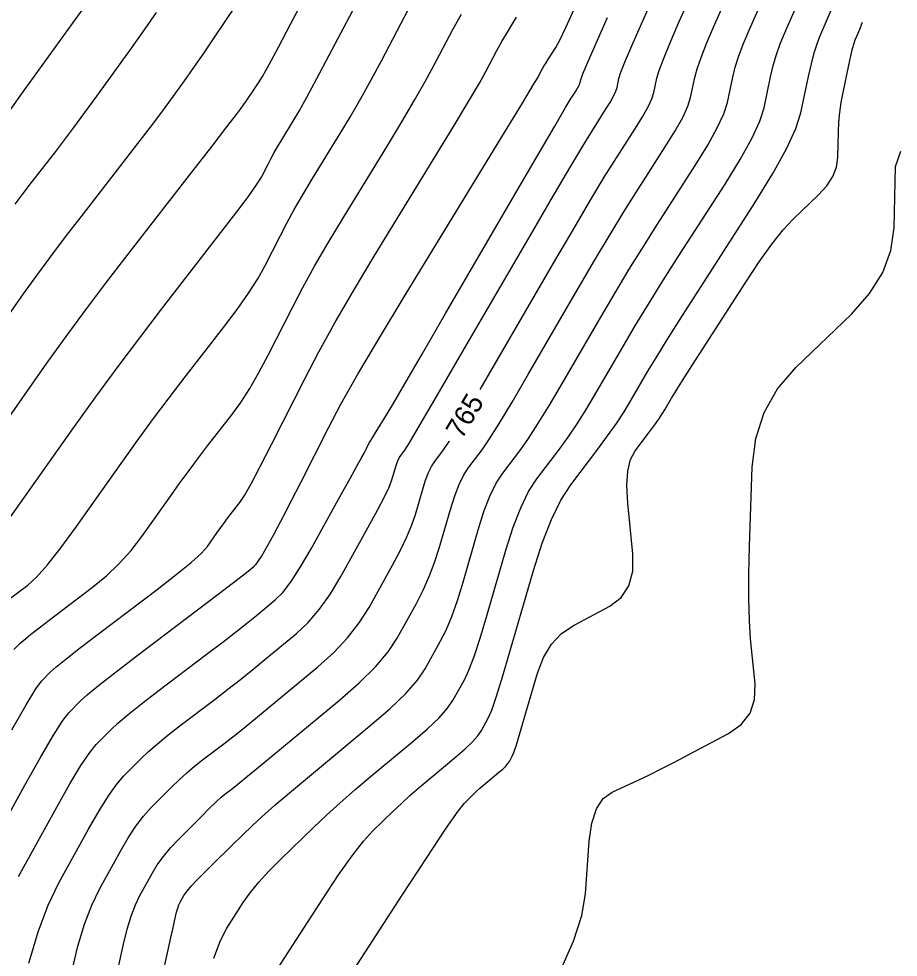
# Model space of a CAD drawing. Extents: x 2082232 to 2083549, y 592624 to 593832.
# Drawn here: x 2082872.77 to 2082903.51, y 593694.47 to 593727.25 of the extents above; entities that cross this region are included whole.
import ezdxf

# ---------------------------------------------------------------- set-up
doc = ezdxf.new("R2010")
doc.units = 0
doc.layers.add('DT_X_Contour_Major', color=7, linetype='Continuous')
doc.layers.add('DT_X_Contour_Minor', color=7, linetype='Continuous')

msp = doc.modelspace()

# ---------------------------------------------------------------- linework, layer by layer
at = {"layer": 'DT_X_Contour_Major'}
for points in [[(2082888.894, 593714.3), (2082889.396, 593715.16), (2082891.464, 593718.718), (2082892.178, 593719.94), (2082892.768, 593720.938), (2082893.234, 593721.711), (2082893.576, 593722.26), (2082894.325, 593723.424), (2082894.575, 593723.829), (2082894.766, 593724.173), (2082894.896, 593724.455), (2082894.966, 593724.675), (2082895.072, 593725.18), (2082895.148, 593725.441), (2082895.298, 593725.843), (2082895.522, 593726.386), (2082895.818, 593727.072), (2082896.707, 593729.089)], [(2082872.603, 593705.218), (2082872.812, 593705.429), (2082872.944, 593705.546), (2082873.184, 593705.74), (2082873.531, 593706.011), (2082873.986, 593706.358), (2082875.343, 593707.388), (2082875.833, 593707.788), (2082876.285, 593708.218), (2082876.699, 593708.678), (2082877.075, 593709.166), (2082878.028, 593710.508), (2082878.38, 593711), (2082878.721, 593711.466), (2082879.052, 593711.909), (2082879.373, 593712.327), (2082880.214, 593713.41), (2082880.53, 593713.845), (2082880.848, 593714.337), (2082881.167, 593714.887), (2082881.488, 593715.493), (2082882.345, 593717.188), (2082882.697, 593717.86), (2082883.11, 593718.604), (2082883.584, 593719.421), (2082884.12, 593720.311), (2082885.63, 593722.78), (2082886.157, 593723.651), (2082886.606, 593724.41), (2082886.977, 593725.057), (2082887.269, 593725.593), (2082887.945, 593726.874), (2082888.243, 593727.413)], [(2082872.644, 593720.774), (2082872.926, 593721.148), (2082873.221, 593721.532), (2082874.028, 593722.571), (2082874.347, 593722.987), (2082874.698, 593723.455), (2082875.082, 593723.976), (2082875.499, 593724.549), (2082876.653, 593726.147), (2082877.102, 593726.777), (2082877.584, 593727.469)], [(2082883.583, 593692.643), (2082886.175, 593696.636), (2082887.039, 593697.96), (2082887.689, 593698.937), (2082888.124, 593699.567), (2082888.344, 593699.85), (2082888.645, 593700.142), (2082888.762, 593700.253), (2082888.888, 593700.367), (2082889.021, 593700.484), (2082889.163, 593700.603), (2082889.552, 593700.926), (2082889.684, 593701.04), (2082889.789, 593701.141), (2082889.868, 593701.229), (2082889.919, 593701.304), (2082890.02, 593701.486), (2082890.074, 593701.62), (2082890.162, 593701.885), (2082890.284, 593702.281), (2082890.439, 593702.808), (2082890.896, 593704.389), (2082891.105, 593704.938), (2082891.387, 593705.402), (2082891.744, 593705.78), (2082892.176, 593706.071), (2082893.424, 593706.734), (2082893.826, 593707.035), (2082894.094, 593707.439), (2082894.23, 593707.948), (2082894.232, 593708.56), (2082894.059, 593710.33), (2082894.026, 593710.942), (2082894.057, 593711.45), (2082894.151, 593711.855), (2082894.308, 593712.156), (2082894.813, 593712.82), (2082894.989, 593713.056), (2082895.138, 593713.266), (2082895.262, 593713.449), (2082895.359, 593713.607), (2082895.583, 593713.992), (2082895.721, 593714.219), (2082895.966, 593714.609), (2082896.319, 593715.163), (2082896.78, 593715.881), (2082898.152, 593718.014), (2082898.643, 593718.754), (2082899.088, 593719.373), (2082899.487, 593719.872), (2082899.839, 593720.25), (2082900.717, 593721.098), (2082901.006, 593721.418), (2082901.215, 593721.742), (2082901.344, 593722.071), (2082901.392, 593722.404), (2082901.413, 593723.298), (2082901.429, 593723.635), (2082901.462, 593723.978), (2082901.512, 593724.327), (2082901.578, 593724.68), (2082901.778, 593725.63), (2082901.848, 593725.953), (2082901.909, 593726.209), (2082901.961, 593726.397), (2082902.005, 593726.518), (2082902.108, 593726.752), (2082902.161, 593726.882), (2082902.243, 593727.094), (2082902.256, 593727.129)], [(2082874.623, 593693.96), (2082874.84, 593694.848), (2082875.073, 593695.625), (2082875.323, 593696.289), (2082875.59, 593696.842), (2082876.323, 593698.166), (2082876.596, 593698.634), (2082876.867, 593699.044), (2082877.135, 593699.397), (2082877.401, 593699.692), (2082878.106, 593700.402), (2082878.372, 593700.662), (2082878.642, 593700.908), (2082878.915, 593701.14), (2082879.192, 593701.358), (2082879.936, 593701.922), (2082880.253, 593702.168), (2082880.647, 593702.483), (2082881.118, 593702.866), (2082881.665, 593703.317), (2082883.228, 593704.613), (2082883.779, 593705.107), (2082884.26, 593705.618), (2082884.671, 593706.145), (2082885.012, 593706.688), (2082885.827, 593708.159), (2082886.107, 593708.684), (2082886.334, 593709.154), (2082886.509, 593709.569), (2082886.632, 593709.93), (2082886.889, 593710.819), (2082886.988, 593711.13), (2082887.091, 593711.395), (2082887.199, 593711.614), (2082887.311, 593711.788), (2082887.616, 593712.189), (2082887.813, 593712.488), (2082887.819, 593712.497)]]:
    msp.add_lwpolyline(points, dxfattribs=at)
at = {"layer": 'DT_X_Contour_Minor'}
for points in [[(2082873.119, 593694.262), (2082873.447, 593695.352), (2082873.8, 593696.287), (2082874.176, 593697.066), (2082875.211, 593698.937), (2082875.579, 593699.579), (2082875.907, 593700.103), (2082876.194, 593700.509), (2082876.441, 593700.797), (2082877.047, 593701.408), (2082877.303, 593701.651), (2082877.616, 593701.924), (2082877.986, 593702.226), (2082878.414, 593702.558), (2082879.631, 593703.481), (2082880.082, 593703.827), (2082880.523, 593704.172), (2082880.953, 593704.517), (2082881.374, 593704.862), (2082882.481, 593705.78), (2082882.889, 593706.162), (2082883.283, 593706.621), (2082883.664, 593707.155), (2082884.03, 593707.765), (2082884.988, 593709.494), (2082885.309, 593710.081), (2082885.551, 593710.546), (2082885.714, 593710.888), (2082885.799, 593711.108), (2082885.921, 593711.531), (2082885.968, 593711.678), (2082886.017, 593711.804), (2082886.069, 593711.908), (2082886.122, 593711.991), (2082886.267, 593712.182), (2082886.429, 593712.441), (2082886.805, 593713.075), (2082887.397, 593714.085), (2082888.203, 593715.47), (2082890.64, 593719.663), (2082891.462, 593721.073), (2082892.098, 593722.158), (2082892.55, 593722.917), (2082892.817, 593723.351), (2082893.282, 593724.075), (2082893.438, 593724.327), (2082893.556, 593724.541), (2082893.637, 593724.716), (2082893.681, 593724.853), (2082893.747, 593725.167), (2082893.817, 593725.381), (2082893.98, 593725.789), (2082894.235, 593726.389), (2082894.581, 593727.183), (2082895.627, 593729.556)], [(2082872.012, 593712.755), (2082873.758, 593715.214), (2082874.431, 593716.15), (2082875.141, 593717.114), (2082875.889, 593718.107), (2082876.674, 593719.128), (2082878.818, 593721.888), (2082879.527, 593722.802), (2082880.048, 593723.474), (2082880.38, 593723.905), (2082880.523, 593724.093), (2082880.653, 593724.273), (2082880.706, 593724.349), (2082880.769, 593724.439), (2082880.841, 593724.545), (2082880.922, 593724.666), (2082881.151, 593725.01), (2082881.285, 593725.235), (2082881.517, 593725.653), (2082881.845, 593726.263), (2082882.271, 593727.065), (2082883.536, 593729.461)], [(2082871.739, 593715.944), (2082872.94, 593717.636), (2082873.404, 593718.281), (2082873.893, 593718.944), (2082874.407, 593719.627), (2082874.948, 593720.33), (2082876.423, 593722.23), (2082876.937, 593722.895), (2082877.373, 593723.465), (2082877.731, 593723.94), (2082878.011, 593724.321), (2082878.653, 593725.21), (2082878.917, 593725.581), (2082879.226, 593726.028), (2082879.581, 593726.551), (2082879.981, 593727.149), (2082881.11, 593728.845)], [(2082876.109, 593693.445), (2082876.436, 593694.924), (2082876.563, 593695.446), (2082876.7, 593695.902), (2082876.847, 593696.293), (2082877.004, 593696.617), (2082877.435, 593697.395), (2082877.614, 593697.689), (2082877.828, 593697.985), (2082878.077, 593698.284), (2082878.361, 593698.587), (2082879.164, 593699.397), (2082879.441, 593699.673), (2082879.667, 593699.891), (2082879.844, 593700.054), (2082879.97, 593700.159), (2082880.241, 593700.364), (2082880.424, 593700.51), (2082880.771, 593700.793), (2082881.282, 593701.214), (2082881.957, 593701.773), (2082883.975, 593703.447), (2082884.669, 593704.053), (2082885.236, 593704.615), (2082885.678, 593705.135), (2082885.993, 593705.612), (2082886.666, 593706.825), (2082886.905, 593707.286), (2082887.118, 593707.761), (2082887.304, 593708.25), (2082887.464, 593708.752), (2082887.857, 593710.108), (2082888.007, 593710.582), (2082888.165, 593710.985), (2082888.329, 593711.32), (2082888.5, 593711.584), (2082888.965, 593712.197), (2082889.198, 593712.535), (2082889.545, 593713.089), (2082890.009, 593713.861), (2082890.588, 593714.849), (2082892.288, 593717.773), (2082892.894, 593718.808), (2082893.437, 593719.719), (2082893.918, 593720.506), (2082894.336, 593721.169), (2082895.367, 593722.773), (2082895.713, 593723.332), (2082895.975, 593723.805), (2082896.154, 593724.194), (2082896.251, 593724.498), (2082896.397, 593725.194), (2082896.479, 593725.5), (2082896.616, 593725.897), (2082896.808, 593726.384), (2082897.055, 593726.961), (2082897.787, 593728.622)], [(2082872.499, 593709.867), (2082874.666, 593712.92), (2082875.467, 593714.038), (2082876.244, 593715.1), (2082876.997, 593716.107), (2082877.727, 593717.058), (2082879.64, 593719.522), (2082880.279, 593720.352), (2082880.76, 593720.994), (2082881.084, 593721.449), (2082881.25, 593721.715), (2082881.483, 593722.176), (2082881.578, 593722.358), (2082881.691, 593722.56), (2082881.819, 593722.782), (2082881.965, 593723.024), (2082882.375, 593723.695), (2082882.568, 593724.026), (2082882.84, 593724.516), (2082883.191, 593725.165), (2082883.62, 593725.973), (2082884.87, 593728.341)], [(2082872.433, 593724.011), (2082872.987, 593724.776), (2082874.653, 593727.083), (2082875.249, 593727.913)], [(2082877.79, 593693.825), (2082877.966, 593694.616), (2082878.087, 593695.157), (2082878.151, 593695.447), (2082878.249, 593695.888), (2082878.287, 593696.044), (2082878.328, 593696.18), (2082878.371, 593696.296), (2082878.418, 593696.393), (2082878.546, 593696.625), (2082878.609, 593696.721), (2082878.699, 593696.836), (2082878.818, 593696.97), (2082878.964, 593697.123), (2082879.393, 593697.555), (2082879.566, 593697.729), (2082879.766, 593697.926), (2082879.991, 593698.146), (2082880.241, 593698.39), (2082880.944, 593699.072), (2082881.271, 593699.376), (2082881.723, 593699.774), (2082882.3, 593700.267), (2082883.003, 593700.854), (2082885.046, 593702.548), (2082885.741, 593703.148), (2082886.294, 593703.68), (2082886.705, 593704.142), (2082886.975, 593704.535), (2082887.504, 593705.49), (2082887.703, 593705.889), (2082887.901, 593706.369), (2082888.099, 593706.931), (2082888.297, 593707.574), (2082888.825, 593709.396), (2082889.027, 593710.033), (2082889.239, 593710.576), (2082889.459, 593711.025), (2082889.689, 593711.381), (2082890.314, 593712.204), (2082890.582, 593712.582), (2082890.915, 593713.096), (2082891.315, 593713.749), (2082891.781, 593714.539), (2082893.111, 593716.828), (2082893.61, 593717.675), (2082894.106, 593718.499), (2082894.601, 593719.3), (2082895.095, 593720.078), (2082896.41, 593722.122), (2082896.85, 593722.834), (2082897.184, 593723.438), (2082897.413, 593723.933), (2082897.536, 593724.32), (2082897.722, 593725.207), (2082897.81, 593725.56), (2082897.935, 593725.951), (2082898.095, 593726.381), (2082898.293, 593726.851), (2082898.868, 593728.154)], [(2082871.348, 593697.515), (2082872.987, 593700.478), (2082873.544, 593701.469), (2082873.986, 593702.221), (2082874.312, 593702.734), (2082874.522, 593703.008), (2082874.93, 593703.418), (2082875.165, 593703.63), (2082875.564, 593703.957), (2082876.128, 593704.399), (2082876.857, 593704.957), (2082879.02, 593706.598), (2082879.739, 593707.144), (2082880.274, 593707.551), (2082880.624, 593707.82), (2082880.79, 593707.951), (2082880.986, 593708.114), (2082881.065, 593708.193), (2082881.155, 593708.309), (2082881.254, 593708.462), (2082881.365, 593708.652), (2082881.672, 593709.207), (2082881.819, 593709.479), (2082882.026, 593709.877), (2082882.296, 593710.403), (2082882.627, 593711.055), (2082883.593, 593712.965), (2082884.032, 593713.792), (2082884.626, 593714.839), (2082885.373, 593716.108), (2082886.275, 593717.598), (2082888.885, 593721.866), (2082889.746, 593723.276), (2082890.372, 593724.304), (2082890.763, 593724.949), (2082890.919, 593725.213), (2082891.021, 593725.406), (2082891.066, 593725.488), (2082891.126, 593725.59), (2082891.2, 593725.711), (2082891.288, 593725.852), (2082891.541, 593726.252), (2082891.676, 593726.501), (2082891.89, 593726.947), (2082892.184, 593727.589)], [(2082872.37, 593706.922), (2082873.083, 593707.463), (2082873.389, 593707.743), (2082873.776, 593708.179), (2082874.242, 593708.77), (2082874.787, 593709.516), (2082876.347, 593711.714), (2082876.923, 593712.519), (2082877.483, 593713.283), (2082878.025, 593714.008), (2082878.55, 593714.693), (2082879.927, 593716.466), (2082880.405, 593717.099), (2082880.804, 593717.666), (2082881.125, 593718.168), (2082881.369, 593718.604), (2082881.914, 593719.682), (2082882.137, 593720.109), (2082882.4, 593720.582), (2082882.702, 593721.102), (2082883.042, 593721.667), (2082884.002, 593723.238), (2082884.363, 593723.838), (2082884.723, 593724.463), (2082885.084, 593725.111), (2082885.445, 593725.783), (2082886.408, 593727.607)], [(2082879.591, 593694.433), (2082879.818, 593695.052), (2082880.038, 593695.481), (2082880.617, 593696.373), (2082880.861, 593696.718), (2082881.159, 593697.085), (2082881.511, 593697.473), (2082881.917, 593697.882), (2082883.072, 593699.003), (2082883.521, 593699.428), (2082884.001, 593699.865), (2082884.513, 593700.312), (2082885.056, 593700.771), (2082886.548, 593702.007), (2082887.055, 593702.446), (2082887.459, 593702.834), (2082887.759, 593703.171), (2082887.956, 593703.458), (2082888.343, 593704.155), (2082888.501, 593704.492), (2082888.685, 593704.977), (2082888.894, 593705.612), (2082889.13, 593706.396), (2082889.792, 593708.685), (2082890.046, 593709.485), (2082890.312, 593710.167), (2082890.589, 593710.731), (2082890.878, 593711.178), (2082891.663, 593712.212), (2082891.966, 593712.628), (2082892.286, 593713.103), (2082892.621, 593713.637), (2082892.974, 593714.228), (2082893.935, 593715.883), (2082894.326, 593716.542), (2082894.776, 593717.279), (2082895.285, 593718.094), (2082895.855, 593718.987), (2082897.453, 593721.471), (2082897.987, 593722.336), (2082898.394, 593723.07), (2082898.671, 593723.672), (2082898.821, 593724.143), (2082899.047, 593725.221), (2082899.141, 593725.619), (2082899.253, 593726.005), (2082899.382, 593726.378), (2082899.53, 593726.74), (2082899.948, 593727.687)], [(2082881.81, 593694.062), (2082883.396, 593696.505), (2082883.95, 593697.339), (2082884.424, 593698.011), (2082884.818, 593698.52), (2082885.131, 593698.866), (2082885.859, 593699.573), (2082886.142, 593699.841), (2082886.444, 593700.116), (2082886.767, 593700.398), (2082887.11, 593700.687), (2082888.05, 593701.467), (2082888.37, 593701.743), (2082888.624, 593701.987), (2082888.814, 593702.2), (2082888.938, 593702.381), (2082889.181, 593702.821), (2082889.299, 593703.094), (2082889.468, 593703.585), (2082889.689, 593704.293), (2082889.962, 593705.218), (2082890.76, 593707.974), (2082891.066, 593708.936), (2082891.386, 593709.757), (2082891.72, 593710.437), (2082892.067, 593710.974), (2082893.013, 593712.219), (2082893.351, 593712.675), (2082893.656, 593713.11), (2082893.927, 593713.524), (2082894.166, 593713.918), (2082894.759, 593714.938), (2082895.042, 593715.409), (2082895.445, 593716.06), (2082895.969, 593716.888), (2082896.614, 593717.896), (2082898.495, 593720.82), (2082899.125, 593721.839), (2082899.603, 593722.703), (2082899.93, 593723.411), (2082900.106, 593723.965), (2082900.372, 593725.234), (2082900.472, 593725.678), (2082900.571, 593726.059), (2082900.669, 593726.376), (2082900.767, 593726.629), (2082901.028, 593727.22), (2082901.162, 593727.546)], [(2082872.527, 593702.414), (2082873.025, 593703.28), (2082873.371, 593703.847), (2082873.563, 593704.113), (2082873.871, 593704.423), (2082874.066, 593704.596), (2082874.419, 593704.883), (2082874.932, 593705.282), (2082875.603, 593705.795), (2082877.604, 593707.313), (2082878.276, 593707.834), (2082878.794, 593708.258), (2082879.156, 593708.585), (2082879.363, 593708.816), (2082879.708, 593709.303), (2082879.836, 593709.481), (2082879.96, 593709.65), (2082880.08, 593709.81), (2082880.196, 593709.962), (2082880.501, 593710.354), (2082880.656, 593710.591), (2082880.892, 593711.009), (2082881.208, 593711.606), (2082881.606, 593712.382), (2082882.775, 593714.694), (2082883.256, 593715.611), (2082883.819, 593716.626), (2082884.467, 593717.741), (2082885.197, 593718.955), (2082887.257, 593722.323), (2082887.951, 593723.463), (2082888.489, 593724.357), (2082888.87, 593725.003), (2082889.094, 593725.403), (2082889.483, 593726.14), (2082889.656, 593726.453), (2082889.883, 593726.841), (2082890.164, 593727.302)], [(2082872.762, 593697.291), (2082874.099, 593699.707), (2082874.562, 593700.524), (2082874.946, 593701.162), (2082875.253, 593701.622), (2082875.482, 593701.902), (2082875.988, 593702.413), (2082876.234, 593702.64), (2082876.59, 593702.94), (2082877.057, 593703.313), (2082877.635, 593703.757), (2082879.325, 593705.039), (2082879.91, 593705.485), (2082880.398, 593705.862), (2082880.789, 593706.169), (2082881.082, 593706.406), (2082881.734, 593706.947), (2082881.995, 593707.21), (2082882.292, 593707.596), (2082882.623, 593708.104), (2082882.988, 593708.733), (2082884.009, 593710.575), (2082884.348, 593711.187), (2082884.599, 593711.641), (2082884.762, 593711.939), (2082884.837, 593712.079), (2082884.92, 593712.243), (2082884.964, 593712.324), (2082885.034, 593712.445), (2082885.129, 593712.605), (2082885.25, 593712.805), (2082885.608, 593713.39), (2082885.839, 593713.776), (2082886.262, 593714.499), (2082886.879, 593715.556), (2082887.69, 593716.949), (2082890.107, 593721.109), (2082890.909, 593722.488), (2082891.501, 593723.503), (2082891.884, 593724.154), (2082892.057, 593724.442), (2082892.24, 593724.726), (2082892.301, 593724.824), (2082892.347, 593724.908), (2082892.379, 593724.977), (2082892.396, 593725.031), (2082892.422, 593725.154), (2082892.487, 593725.322), (2082892.662, 593725.735), (2082892.948, 593726.392), (2082893.344, 593727.293)], [(2082891.7, 593694.004), (2082892.158, 593695.028), (2082892.452, 593695.919), (2082892.582, 593696.678), (2082892.71, 593698.526), (2082892.795, 593699.152), (2082892.957, 593699.646), (2082893.193, 593700.007), (2082893.506, 593700.235), (2082894.439, 593700.666), (2082894.811, 593700.842), (2082895.225, 593701.047), (2082895.683, 593701.281), (2082896.183, 593701.544), (2082897.574, 593702.282), (2082898.023, 593702.598), (2082898.327, 593702.992), (2082898.487, 593703.464), (2082898.502, 593704.014), (2082898.349, 593705.583), (2082898.304, 593706.228), (2082898.282, 593706.984), (2082898.283, 593707.851), (2082898.308, 593708.83), (2082898.406, 593711.59), (2082898.529, 593712.583), (2082898.824, 593713.493), (2082899.292, 593714.319), (2082899.932, 593715.062), (2082901.869, 593716.933), (2082902.507, 593717.647), (2082902.968, 593718.387), (2082903.253, 593719.153), (2082903.36, 593719.944), (2082903.41, 593722.089), (2082903.593, 593722.629)]]:
    msp.add_lwpolyline(points, dxfattribs=at)

# ---------------------------------------------------------------- texts
at = {"layer": 'DT_X_Contour_Major'}
msp.add_text('765', height=0.7, rotation=59.1887, dxfattribs=at).set_placement((2082888.254, 593712.532))

doc.saveas('drawing.dxf')
